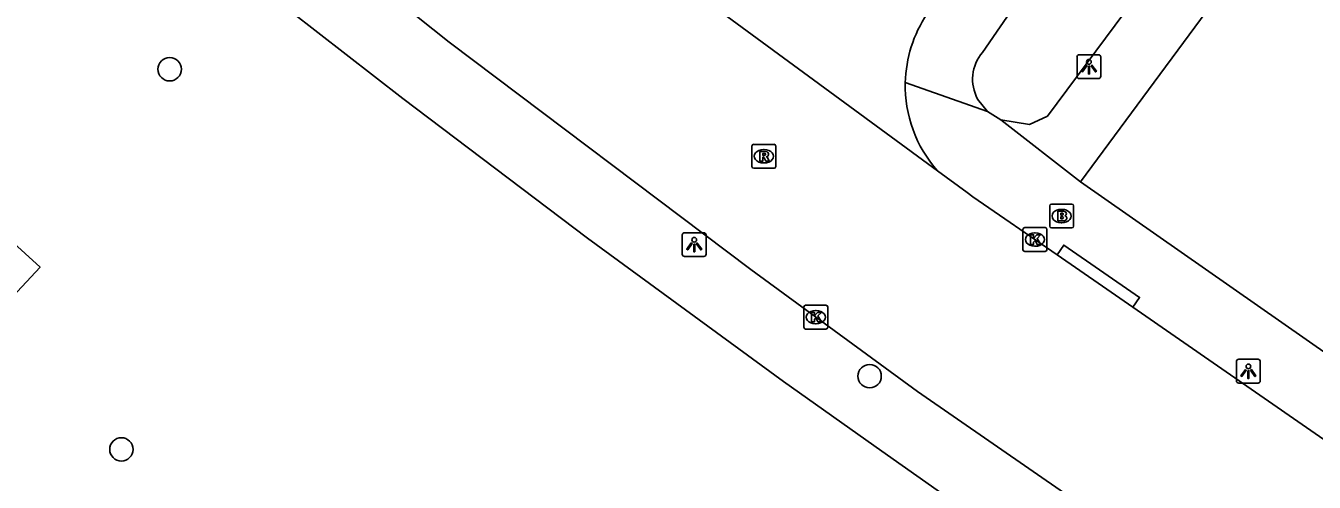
# Model space of a CAD drawing. Extents: x 160026 to 161302, y 384757 to 385701.
# Drawn here: x 160194.6 to 160248.6, y 385188.6 to 385207.8 of the extents above; entities that cross this region are included whole.
import ezdxf

# ---------------------------------------------------------------- set-up
doc = ezdxf.new("R2010")
doc.units = 0
for name, color, linetype in [('IMGEO_Boom', 7, 'Continuous'), ('IMGEO_Brandkraan', 7, 'Continuous'), ('IMGEO_Groenvoorziening', 7, 'Continuous'), ('IMGEO_Kolk', 7, 'Continuous'), ('IMGEO_Lichtpunt', 7, 'Continuous'), ('IMGEO_Rijbaan_lokaal_gesloten', 7, 'Continuous'), ('IMGEO_Rijbaan_lokaal_open', 7, 'Continuous'), ('IMGEO_Rioolput', 7, 'Continuous'), ('IMGEO_Voetpad_open', 7, 'Continuous')]:
    doc.layers.add(name, color=color, linetype=linetype)

msp = doc.modelspace()

# ---------------------------------------------------------------- linework, layer by layer
at = {"layer": 'IMGEO_Boom'}
for centre in [(160200.658, 385205.941), (160229.962, 385193.086), (160198.636, 385190.021)]:
    msp.add_circle(centre, 0.489, dxfattribs=at)
at = {"layer": 'IMGEO_Brandkraan'}
for p, q in [((160237.499, 385199.367), (160237.499, 385200.219)), ((160237.574, 385200.293), (160238.426, 385200.293)), ((160237.987, 385200.073), (160238.012, 385200.073)), ((160238.5, 385200.219), (160238.5, 385199.367)), ((160238.01, 385199.513), (160237.985, 385199.513)), ((160238.426, 385199.293), (160237.574, 385199.293))]:
    msp.add_line(p, q, dxfattribs=at)
for points in [[(160237.499, 385199.367), (160237.499, 385200.219)], [(160237.574, 385200.293), (160238.426, 385200.293)], [(160237.847, 385199.993), (160237.847, 385199.593), (160238.06, 385199.593)], [(160238.078, 385199.993), (160237.847, 385199.993)], [(160238.026, 385199.912), (160237.972, 385199.912), (160237.972, 385199.836)], [(160238.5, 385200.219), (160238.5, 385199.367)], [(160237.972, 385199.836), (160238.025, 385199.836)], [(160238.034, 385199.76), (160237.972, 385199.76), (160237.972, 385199.679)], [(160237.972, 385199.679), (160238.034, 385199.679)], [(160238.426, 385199.293), (160237.574, 385199.293)]]:
    msp.add_lwpolyline(points, dxfattribs=at)
for centre, radius, start, end in [((160237.576, 385200.217), 0.0765, 91.552, 178.448), ((160237.576, 385200.217), 0.0765, 91.552, 178.448), ((160238.027, 385199.874), 0.0379, 267.8285, 90.9355), ((160238.082, 385199.848), 0.145, 59.4692, 91.5367), ((160238.107, 385199.895), 0.0922, 285.5137, 58.1501), ((160238.424, 385200.217), 0.0765, 1.552, 88.448), ((160238.424, 385200.217), 0.0765, 1.552, 88.448), ((160237.576, 385199.369), 0.0765, 181.552, 268.448), ((160237.576, 385199.369), 0.0765, 181.552, 268.448), ((160238.035, 385199.719), 0.0404, 269.8759, 90.5077), ((160238.066, 385199.844), 0.251, 268.6676, 293.5347), ((160238.112, 385199.703), 0.105, 301.3115, 78.989), ((160238.424, 385199.369), 0.0765, 271.552, 358.448), ((160238.424, 385199.369), 0.0765, 271.552, 358.448)]:
    msp.add_arc(centre, radius, start, end, dxfattribs=at)
for centre, major_axis, ratio, start_param, end_param in [((160237.986, 385199.793), (-0.387, 0.002), 0.722429, 4.712389, 7.853982), ((160238.011, 385199.793), (-0.39, 0.002), 0.717154, 1.570796, 4.712389)]:
    msp.add_ellipse(centre, major_axis=major_axis, ratio=ratio, start_param=start_param, end_param=end_param, dxfattribs=at)
at = {"layer": 'IMGEO_Groenvoorziening'}
msp.add_lwpolyline([(160188.246, 385201.477), (160184.385, 385197.076), (160190.03, 385192.081), (160195.235, 385197.655), (160193.495, 385199.229), (160193.343, 385201.061), (160193.274, 385201.893)], dxfattribs=at)
at = {"layer": 'IMGEO_Kolk'}
for p, q in [((160236.381, 385198.382), (160236.381, 385199.234)), ((160236.456, 385199.308), (160237.308, 385199.308)), ((160236.869, 385199.088), (160236.894, 385199.088)), ((160237.382, 385199.234), (160237.382, 385198.382)), ((160237.308, 385198.308), (160236.456, 385198.308)), ((160236.892, 385198.528), (160236.867, 385198.528)), ((160227.205, 385195.133), (160227.205, 385195.985)), ((160227.28, 385196.059), (160228.132, 385196.059)), ((160227.693, 385195.839), (160227.718, 385195.839)), ((160228.206, 385195.985), (160228.206, 385195.133)), ((160228.132, 385195.059), (160227.28, 385195.059)), ((160227.716, 385195.279), (160227.691, 385195.279))]:
    msp.add_line(p, q, dxfattribs=at)
for points in [[(160236.381, 385198.382), (160236.381, 385199.234)], [(160236.456, 385199.308), (160237.308, 385199.308)], [(160236.702, 385199.008), (160236.825, 385199.008), (160236.825, 385198.857), (160236.955, 385199.008), (160237.119, 385199.008), (160236.973, 385198.857), (160237.126, 385198.608), (160236.974, 385198.608), (160236.889, 385198.772), (160236.825, 385198.705), (160236.825, 385198.608), (160236.702, 385198.608), (160236.702, 385199.008)], [(160237.382, 385199.234), (160237.382, 385198.382)], [(160237.308, 385198.308), (160236.456, 385198.308)], [(160227.205, 385195.133), (160227.205, 385195.985)], [(160227.28, 385196.059), (160228.132, 385196.059)], [(160227.526, 385195.759), (160227.649, 385195.759), (160227.649, 385195.608), (160227.779, 385195.759), (160227.943, 385195.759), (160227.797, 385195.608), (160227.95, 385195.359), (160227.798, 385195.359), (160227.713, 385195.523), (160227.649, 385195.456), (160227.649, 385195.359), (160227.526, 385195.359), (160227.526, 385195.759)], [(160228.206, 385195.985), (160228.206, 385195.133)], [(160228.132, 385195.059), (160227.28, 385195.059)]]:
    msp.add_lwpolyline(points, dxfattribs=at)
for centre, start, end in [((160236.458, 385199.232), 91.552, 178.448), ((160236.458, 385199.232), 91.552, 178.448), ((160237.306, 385199.232), 1.552, 88.448), ((160237.306, 385199.232), 1.552, 88.448), ((160236.458, 385198.384), 181.552, 268.448), ((160236.458, 385198.384), 181.552, 268.448), ((160237.306, 385198.384), 271.552, 358.448), ((160237.306, 385198.384), 271.552, 358.448), ((160227.282, 385195.983), 91.552, 178.448), ((160227.282, 385195.983), 91.552, 178.448), ((160228.13, 385195.983), 1.552, 88.448), ((160228.13, 385195.983), 1.552, 88.448), ((160227.282, 385195.135), 181.552, 268.448), ((160227.282, 385195.135), 181.552, 268.448), ((160228.13, 385195.135), 271.552, 358.448), ((160228.13, 385195.135), 271.552, 358.448)]:
    msp.add_arc(centre, 0.0765, start, end, dxfattribs=at)
for centre, major_axis, ratio, start_param, end_param in [((160236.868, 385198.808), (-0.387, 0.002), 0.722429, 4.712389, 7.853982), ((160236.893, 385198.808), (-0.39, 0.002), 0.717154, 1.570796, 4.712389), ((160227.692, 385195.559), (-0.387, 0.002), 0.722429, 4.712389, 7.853982), ((160227.717, 385195.559), (-0.39, 0.002), 0.717154, 1.570796, 4.712389)]:
    msp.add_ellipse(centre, major_axis=major_axis, ratio=ratio, start_param=start_param, end_param=end_param, dxfattribs=at)
at = {"layer": 'IMGEO_Lichtpunt'}
for p, q in [((160238.643, 385206.454), (160238.643, 385205.647)), ((160238.643, 385206.454), (160238.643, 385205.647)), ((160239.545, 385206.549), (160238.737, 385206.549)), ((160239.545, 385206.549), (160238.737, 385206.549)), ((160239.639, 385205.647), (160239.639, 385206.454)), ((160239.639, 385205.647), (160239.639, 385206.454)), ((160238.737, 385205.553), (160239.545, 385205.553)), ((160238.737, 385205.553), (160239.545, 385205.553)), ((160222.12, 385199.001), (160222.12, 385198.194)), ((160222.12, 385199.001), (160222.12, 385198.194)), ((160223.022, 385199.096), (160222.214, 385199.096)), ((160223.022, 385199.096), (160222.214, 385199.096)), ((160223.116, 385198.194), (160223.116, 385199.001)), ((160223.116, 385198.194), (160223.116, 385199.001)), ((160222.214, 385198.1), (160223.022, 385198.1)), ((160222.214, 385198.1), (160223.022, 385198.1)), ((160245.318, 385193.699), (160245.318, 385192.892)), ((160245.318, 385193.699), (160245.318, 385192.892)), ((160246.22, 385193.794), (160245.412, 385193.794)), ((160246.22, 385193.794), (160245.412, 385193.794)), ((160246.314, 385192.892), (160246.314, 385193.699)), ((160246.314, 385192.892), (160246.314, 385193.699)), ((160245.412, 385192.798), (160246.22, 385192.798)), ((160245.412, 385192.798), (160246.22, 385192.798))]:
    msp.add_line(p, q, dxfattribs=at)
for points in [[(160239.017, 385206.118), (160239.056, 385206.09), (160238.868, 385205.828), (160238.83, 385205.855), (160239.017, 385206.118)], [(160239.119, 385206.07), (160239.166, 385206.07), (160239.166, 385205.748), (160239.119, 385205.748), (160239.119, 385206.07)], [(160239.229, 385206.09), (160239.267, 385206.117), (160239.454, 385205.855), (160239.415, 385205.827), (160239.229, 385206.09)], [(160222.494, 385198.665), (160222.533, 385198.637), (160222.345, 385198.375), (160222.307, 385198.402), (160222.494, 385198.665)], [(160222.596, 385198.617), (160222.643, 385198.617), (160222.643, 385198.295), (160222.596, 385198.295), (160222.596, 385198.617)], [(160222.706, 385198.637), (160222.744, 385198.664), (160222.931, 385198.402), (160222.892, 385198.374), (160222.706, 385198.637)], [(160245.692, 385193.363), (160245.731, 385193.335), (160245.543, 385193.073), (160245.505, 385193.1), (160245.692, 385193.363)], [(160245.794, 385193.315), (160245.841, 385193.315), (160245.841, 385192.993), (160245.794, 385192.993), (160245.794, 385193.315)], [(160245.904, 385193.335), (160245.942, 385193.362), (160246.129, 385193.1), (160246.09, 385193.072), (160245.904, 385193.335)]]:
    msp.add_lwpolyline(points, dxfattribs=at)
for centre in [(160239.142, 385206.252), (160222.619, 385198.799), (160245.817, 385193.497)]:
    msp.add_circle(centre, 0.0994, dxfattribs=at)
for centre, start, end in [((160238.737, 385206.454), 90, 180), ((160238.737, 385206.454), 90, 180), ((160239.545, 385206.454), 0, 90), ((160239.545, 385206.454), 0, 90), ((160238.737, 385205.647), 180, 270), ((160238.737, 385205.647), 180, 270), ((160239.545, 385205.647), 270, 0), ((160239.545, 385205.647), 270, 360), ((160222.214, 385199.001), 90, 180), ((160222.214, 385199.001), 90, 180), ((160223.022, 385199.001), 0, 90), ((160223.022, 385199.001), 0, 90), ((160222.214, 385198.194), 180, 270), ((160222.214, 385198.194), 180, 270), ((160223.022, 385198.194), 270, 0), ((160223.022, 385198.194), 270, 360), ((160245.412, 385193.699), 90, 180), ((160245.412, 385193.699), 90, 180), ((160246.22, 385193.699), 0, 90), ((160246.22, 385193.699), 0, 90), ((160245.412, 385192.892), 180, 270), ((160245.412, 385192.892), 180, 270), ((160246.22, 385192.892), 270, 0), ((160246.22, 385192.892), 270, 360)]:
    msp.add_arc(centre, 0.0946, start, end, dxfattribs=at)
at = {"layer": 'IMGEO_Rijbaan_lokaal_gesloten'}
for points in [[(160245.9, 385182.794), (160242.962, 385184.841), (160231.971, 385192.446), (160224.981, 385197.551), (160212.358, 385207.082), (160207.366, 385211.07), (160204.391, 385213.488)], [(160220.654, 385210.624), (160220.961, 385210.398), (160232.797, 385201.693)], [(160232.797, 385201.693), (160234.041, 385200.778), (160234.282, 385200.601), (160237.807, 385198.169)], [(160240.977, 385195.978), (160239.709, 385196.857), (160237.807, 385198.169)], [(160240.977, 385195.978), (160255.335, 385186.022), (160274.533, 385172.671), (160275.063, 385172.3)]]:
    msp.add_lwpolyline(points, dxfattribs=at)
at = {"layer": 'IMGEO_Rijbaan_lokaal_open'}
for centre, radius, start, end in [((160236.838, 385205.259), 5.384, 146.1933, 178.727), ((160236.848, 385205.255), 5.395, 178.6864, 221.3247)]:
    msp.add_arc(centre, radius, start, end, dxfattribs=at)
at = {"layer": 'IMGEO_Rioolput'}
for p, q in [((160225.032, 385201.87), (160225.032, 385202.722)), ((160225.107, 385202.796), (160225.959, 385202.796)), ((160226.033, 385202.722), (160226.033, 385201.87)), ((160225.52, 385202.576), (160225.545, 385202.576)), ((160225.959, 385201.796), (160225.107, 385201.796)), ((160225.543, 385202.016), (160225.518, 385202.016))]:
    msp.add_line(p, q, dxfattribs=at)
for points in [[(160225.032, 385201.87), (160225.032, 385202.722)], [(160225.107, 385202.796), (160225.959, 385202.796)], [(160226.033, 385202.722), (160226.033, 385201.87)], [(160225.621, 385202.494), (160225.369, 385202.496), (160225.369, 385202.096)], [(160225.369, 385202.096), (160225.493, 385202.096), (160225.493, 385202.258), (160225.504, 385202.258)], [(160225.547, 385202.415), (160225.493, 385202.415), (160225.493, 385202.334)], [(160225.493, 385202.334), (160225.545, 385202.334)], [(160225.551, 385202.229), (160225.622, 385202.096), (160225.762, 385202.096), (160225.697, 385202.222)], [(160225.959, 385201.796), (160225.107, 385201.796)]]:
    msp.add_lwpolyline(points, dxfattribs=at)
for centre, radius, start, end in [((160225.109, 385202.72), 0.0765, 91.552, 178.448), ((160225.109, 385202.72), 0.0765, 91.552, 178.448), ((160225.957, 385202.72), 0.0765, 1.552, 88.448), ((160225.957, 385202.72), 0.0765, 1.552, 88.448), ((160225.503, 385202.205), 0.0533, 26.0293, 88.6989), ((160225.529, 385202.523), 0.19, 274.7715, 282.9687), ((160225.553, 385202.319), 0.0964, 77.0061, 93.1865), ((160225.567, 385202.376), 0.0378, 276.6634, 79.6772), ((160225.62, 385202.384), 0.109, 350.3612, 89.416), ((160225.618, 385202.384), 0.112, 277.5842, 350.9817), ((160225.602, 385202.169), 0.108, 29.5134, 73.7905), ((160225.109, 385201.872), 0.0765, 181.552, 268.448), ((160225.109, 385201.872), 0.0765, 181.552, 268.448), ((160225.957, 385201.872), 0.0765, 271.552, 358.448), ((160225.957, 385201.872), 0.0765, 271.552, 358.448)]:
    msp.add_arc(centre, radius, start, end, dxfattribs=at)
for centre, major_axis, ratio, start_param, end_param in [((160225.519, 385202.296), (-0.387, 0.002), 0.722429, 4.712389, 7.853982), ((160225.544, 385202.296), (-0.39, 0.002), 0.717154, 1.570796, 4.712389)]:
    msp.add_ellipse(centre, major_axis=major_axis, ratio=ratio, start_param=start_param, end_param=end_param, dxfattribs=at)
at = {"layer": 'IMGEO_Voetpad_open'}
for points in [[(160238.783, 385201.222), (160274.818, 385250), (160290.83, 385271.674)], [(160234.684, 385206.643), (160244.303, 385220.626)], [(160244.303, 385220.626), (160247.978, 385218.199), (160237.404, 385203.972), (160236.651, 385203.623), (160235.451, 385203.819)], [(160195.298, 385216.818), (160200.18, 385212.769), (160203.297, 385210.261), (160210.42, 385204.716), (160218.147, 385198.861), (160226.359, 385192.864), (160230.468, 385189.949), (160232.788, 385188.31), (160233.58, 385187.757)], [(160234.893, 385204.174), (160231.455, 385205.379)], [(160234.893, 385204.174), (160234.482, 385204.693)], [(160235.451, 385203.819), (160234.893, 385204.174)], [(160238.783, 385201.222), (160235.451, 385203.819)], [(160276.724, 385174.717), (160238.783, 385201.222)], [(160237.807, 385198.169), (160238.091, 385198.579), (160241.261, 385196.387), (160240.977, 385195.978)]]:
    msp.add_lwpolyline(points, dxfattribs=at)
msp.add_arc((160235.995, 385205.522), 1.725, 139.4568, 208.7149, dxfattribs=at)

doc.saveas('drawing.dxf')
